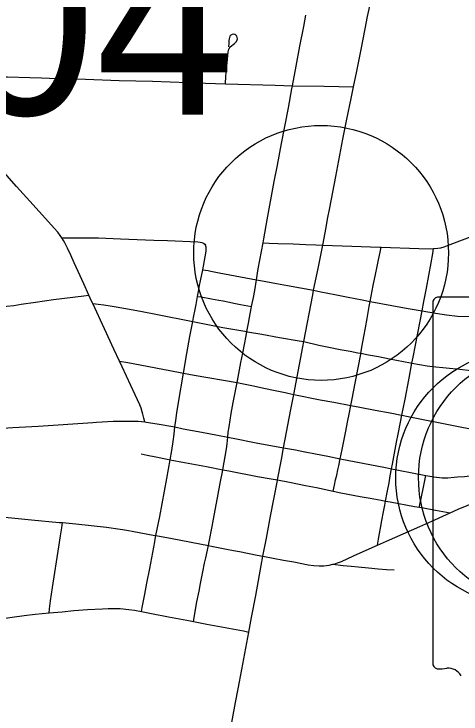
# Model space of a CAD drawing. Extents: x 1813937 to 1948437, y 826606 to 1022856.
# Drawn here: x 1875617 to 1878248, y 927139 to 931257 of the extents above; entities that cross this region are included whole.
import ezdxf

# ---------------------------------------------------------------- set-up
doc = ezdxf.new("R2010")
doc.units = 0
for name, color, linetype in [('Default', 7, 'Continuous'), ('GM_X_City_Street', 7, 'Continuous'), ('GM_X_State_Route', 7, 'Continuous'), ('GM_X_State_Shield', 7, 'Continuous'), ('GM_X_US_Route', 7, 'Continuous')]:
    doc.layers.add(name, color=color, linetype=linetype)

msp = doc.modelspace()

# ---------------------------------------------------------------- linework, layer by layer
at = {"layer": 'Default'}
for centre in [(1877424.6, 929851.9), (1878614.5, 928528.2), (1878748.1, 928529.8)]:
    msp.add_circle(centre, 750, dxfattribs=at)
at = {"layer": 'GM_X_City_Street'}
for points in [[(1877256.7, 930835.5), (1877278.2, 930950.1), (1877300.4, 931067.4), (1877322.3, 931183), (1877335, 931250.3)], [(1876861.7, 930847.1), (1876864.2, 930891.9), (1876871, 930970), (1876877.3, 931035), (1876881, 931050.7), (1876889.7, 931064.2), (1876915.7, 931083.8), (1876926.6, 931095.8), (1876930.9, 931104.8), (1876932.2, 931112), (1876931.3, 931119.4), (1876928.5, 931126.7), (1876923.1, 931133), (1876916.2, 931137), (1876908.1, 931138.2), (1876900.3, 931136.6), (1876893.6, 931132.9), (1876888, 931126.3), (1876883.9, 931110.7), (1876882.4, 931101.1), (1876880.8, 931084.5), (1876880.2, 931064.3)], [(1875268.5, 930769.3), (1875294, 930784.8), (1875336, 930810.4), (1875392.7, 930842.9), (1875421.8, 930857.1), (1875451.9, 930869), (1875483, 930878.3), (1875514.6, 930884.9), (1875546.6, 930888.1), (1875579.2, 930888.5), (1875710.2, 930884.3), (1875778.4, 930881.9)], [(1875778.4, 930881.9), (1875825, 930880.2), (1876038.3, 930873.1), (1876235.1, 930866.9), (1876432, 930861.7), (1876743.4, 930849.7), (1876861.7, 930847.1)], [(1876861.7, 930847.1), (1877154.3, 930838.6), (1877256.7, 930835.5)], [(1877083.4, 929911.3), (1877087.7, 929934.7), (1877107.6, 930047.3), (1877149, 930271.8), (1877167.4, 930368), (1877192, 930496.2), (1877232.3, 930705.1), (1877253.2, 930817.7), (1877256.7, 930835.5)], [(1877256.7, 930835.5), (1877441.8, 930832.1), (1877615.3, 930829.3)], [(1875898.3, 929941.1), (1875888.8, 929955), (1875873.9, 929973.2), (1875852.7, 929998.3), (1875820.1, 930035.2), (1875710.5, 930157.2), (1875632.4, 930241.6), (1875559.9, 930322.9)], [(1875898.3, 929941.1), (1875938, 929941.3), (1875984.1, 929941.2), (1876114.5, 929939.6), (1876244.5, 929934.2), (1876342, 929930.6), (1876439.6, 929927.1), (1876520.7, 929924.4), (1876698.5, 929916.5), (1876713.1, 929915), (1876722.8, 929912.9), (1876732.5, 929909), (1876739.4, 929903.2), (1876743.7, 929897.8)], [(1876058, 929603.1), (1876027.1, 929669.6), (1875994.8, 929741.9), (1875971.3, 929794.4), (1875950.5, 929838.7), (1875931.4, 929880.3), (1875915.6, 929911.8), (1875908.2, 929925.3), (1875898.3, 929941.1)], [(1876727.8, 929753.1), (1876742.4, 929829.3), (1876747.5, 929862.1), (1876748.6, 929872), (1876747.3, 929886.5), (1876743.7, 929897.8)], [(1877043.6, 929694.2), (1877053.8, 929758), (1877083.4, 929911.3)], [(1877083.4, 929911.3), (1877118.6, 929909.8), (1877170.3, 929907.9), (1877259.6, 929904.6), (1877335.2, 929901.8), (1877394, 929899.7), (1877435, 929896.7)], [(1877712.8, 929566.8), (1877732.1, 929660.7), (1877745.1, 929724.1), (1877754.9, 929771.8), (1877763, 929811.6), (1877772, 929855.8), (1877778, 929885.7)], [(1878019, 929510.4), (1878029.4, 929566.4), (1878044.7, 929644.5), (1878072.8, 929793.8), (1878082.2, 929848.8), (1878087, 929877.1)], [(1876697.5, 929595.9), (1876702.5, 929624.6), (1876709.4, 929659.7), (1876714.8, 929687.2), (1876727.8, 929753.1)], [(1876727.8, 929753.1), (1876759.1, 929747.6), (1876775.5, 929744.2), (1876824.3, 929735.5), (1876949.3, 929712), (1877043.6, 929694.2)], [(1877015.8, 929535.6), (1877026, 929588.6), (1877034.2, 929631.3), (1877043.6, 929694.2)], [(1877043.6, 929694.2), (1877067.4, 929689.7), (1877161.9, 929671.8), (1877226.7, 929659.6), (1877380.4, 929631.7)], [(1877380.4, 929631.7), (1877423.2, 929623.3), (1877505.3, 929607.3), (1877584.5, 929591.8), (1877667.1, 929575.7), (1877712.8, 929566.8)], [(1875494.8, 929529.6), (1875509.6, 929530.9), (1875574.3, 929537.9), (1875615.7, 929543.3), (1875659.1, 929549.3), (1875742.5, 929561.5), (1875849.6, 929577.5), (1876028.5, 929599.5), (1876058, 929603.1)], [(1876080.7, 929554.1), (1876074, 929568.4), (1876058, 929603.1)], [(1876669.6, 929448.5), (1876674, 929471.2), (1876682.8, 929518.2), (1876688.6, 929549), (1876697.5, 929595.9)], [(1876697.5, 929595.9), (1876718.2, 929592.5), (1876779.7, 929581.3), (1876822.5, 929573.5), (1876847.7, 929568.9), (1876886.2, 929561.3), (1876911.6, 929556.2), (1876949.5, 929548.6), (1876993.8, 929540), (1877015.8, 929535.6)], [(1876080.7, 929554.1), (1876112.3, 929551.1), (1876146, 929546.8), (1876194.7, 929539.2), (1876274.8, 929525.2), (1876371, 929506.9), (1876451.9, 929491.3), (1876530.6, 929475.8), (1876590.9, 929464), (1876669.6, 929448.5)], [(1876238.5, 929214.7), (1876204.8, 929285.5), (1876150.4, 929404.5), (1876080.7, 929554.1)], [(1877659.2, 929261), (1877667.4, 929307.7), (1877676.7, 929360.8), (1877685.6, 929411.7), (1877695, 929465.4), (1877703.3, 929512.5), (1877707.6, 929537.1), (1877712.8, 929566.8)], [(1877712.8, 929566.8), (1877840.7, 929542.1), (1877937.5, 929524.8), (1878019, 929510.4)], [(1876987.5, 929388.9), (1876997, 929437.9), (1877003.6, 929472.5), (1877013.7, 929524.5), (1877015.8, 929535.6)], [(1877959.7, 929204.1), (1877966.4, 929239.4), (1877994.7, 929380.3), (1878019, 929510.4)], [(1878019, 929510.4), (1878098.3, 929496.4), (1878163.1, 929486.7), (1878228.4, 929480.6), (1878302.3, 929476.9)], [(1876613.7, 929144.4), (1876634.5, 929259.8), (1876652.4, 929359.1), (1876669.6, 929448.5)], [(1876669.6, 929448.5), (1876728.6, 929437), (1876846.1, 929413.9), (1876916, 929401.5), (1876987.5, 929388.9)], [(1876929.8, 929088.7), (1876931.7, 929099.3), (1876952.4, 929206.7), (1876963, 929261.4), (1876972.8, 929312.5), (1876982.7, 929364), (1876987.5, 929388.9)], [(1876987.5, 929388.9), (1876990.8, 929388.3), (1877076.2, 929373.2), (1877179.8, 929354.9), (1877296.2, 929334.5), (1877322.5, 929329.8)], [(1877322.5, 929329.8), (1877411.2, 929309.1), (1877470.6, 929297.3), (1877536.3, 929284.5), (1877595.9, 929272.9), (1877640.8, 929264.5), (1877659.2, 929261)], [(1877600, 928954.7), (1877605.7, 928983.7), (1877627.6, 929095.1), (1877658.4, 929256.1), (1877659.2, 929261)], [(1877659.2, 929261), (1877703.6, 929252.6), (1877762.9, 929241.4), (1877827.1, 929229.3), (1877951.9, 929205.7), (1877959.7, 929204.1)], [(1876238.5, 929214.7), (1876286.6, 929206.1), (1876400.7, 929185.8), (1876595.5, 929147.9), (1876613.7, 929144.4)], [(1876387, 928857.2), (1876382, 928879.3), (1876375.9, 928902.7), (1876371.6, 928917.5), (1876364.6, 928937.4), (1876356.6, 928957.8), (1876330.2, 929017.6), (1876254.3, 929181.6), (1876238.5, 929214.7)], [(1877900.3, 928896.9), (1877910.3, 928945.1), (1877920, 928992.2), (1877940.8, 929104.7), (1877959.7, 929204.1)], [(1877959.7, 929204.1), (1878003.4, 929195.2), (1878048.5, 929187.4), (1878079.8, 929183.5), (1878241.4, 929167.2), (1878306.9, 929160.6), (1878457.5, 929147.6), (1878556.4, 929136.3), (1878630.3, 929127.6), (1878711.9, 929117.2), (1878785.7, 929108.5), (1878866.4, 929099.8), (1878976.7, 929088.6), (1879014.4, 929084.7)], [(1876564.3, 928828.1), (1876569, 928865.7), (1876575.1, 928910.9), (1876584.7, 928972.5), (1876613.7, 929144.4)], [(1876613.7, 929144.4), (1876676.7, 929132.4), (1876929.8, 929088.7)], [(1876875.5, 928767), (1876878.1, 928796.7), (1876882.6, 928828.3), (1876896, 928907.9), (1876907.9, 928972), (1876929.8, 929088.7)], [(1876929.8, 929088.7), (1876958.7, 929082.8), (1877016.9, 929070.9), (1877097, 929054.5), (1877143.9, 929044.9), (1877213.7, 929030.7), (1877229.5, 929027), (1877263.4, 929019.3)], [(1877263.4, 929019.3), (1877419.4, 928988.1), (1877500.3, 928973.9), (1877600, 928954.7)], [(1877537.6, 928640.7), (1877548.3, 928694.5), (1877558.1, 928743.6), (1877568, 928793.5), (1877582.4, 928866.4), (1877589.6, 928902.2), (1877600, 928954.7)], [(1877600, 928954.7), (1877653.5, 928944.3), (1877742.8, 928927.2), (1877830.6, 928910.3), (1877897.5, 928897.1), (1877900.3, 928896.9)], [(1877840, 928581.7), (1877845.2, 928609.2), (1877869.5, 928738.2), (1877878.3, 928785.9), (1877892.3, 928855.4), (1877900.3, 928896.9)], [(1877900.3, 928896.9), (1877936.3, 928890), (1878243.2, 928829.4), (1878356.1, 928806), (1878500.9, 928776.4), (1878694.3, 928739.2), (1878742.9, 928730.5), (1878786.8, 928722.7)], [(1876537, 928634.3), (1876545.6, 928688.6), (1876554.3, 928742.4), (1876560, 928785.5), (1876564.3, 928828.1)], [(1876846.1, 928576.4), (1876867.9, 928698.6), (1876872.5, 928728.9), (1876875.5, 928767)], [(1876365.1, 928668.8), (1876400.6, 928661.6), (1876451.7, 928651.3), (1876518.3, 928638), (1876537, 928634.3)], [(1877495.9, 928450.9), (1877503.5, 928485.6), (1877510.2, 928516.1), (1877516.5, 928544.6), (1877523.2, 928575.3), (1877528.4, 928598.7), (1877537.6, 928640.7)], [(1876452.7, 928188.9), (1876474.9, 928300.4), (1876515.8, 928524.4), (1876537, 928634.3)], [(1876537, 928634.3), (1876620, 928618.8), (1876751, 928594.2), (1876846.1, 928576.4)], [(1876762.4, 928129.4), (1876766.5, 928151.6), (1876782.8, 928241.3), (1876794.7, 928307), (1876814, 928410.1), (1876832.3, 928507.3), (1876843.5, 928563.3), (1876846.1, 928576.4)], [(1876846.1, 928576.4), (1876880.6, 928570), (1877050.8, 928536.9), (1877131, 928523), (1877168.3, 928516.5)], [(1877803.5, 928391.7), (1877813.5, 928443), (1877824.5, 928499.3), (1877832, 928539.3), (1877840, 928581.7)], [(1877168.3, 928516.5), (1877238.5, 928503), (1877332.5, 928483.9), (1877397.1, 928470.9), (1877495.9, 928450.9)], [(1878003, 928355.7), (1878006.5, 928373.1), (1878009.4, 928386.9), (1878032.9, 928502.5), (1878040.8, 928541.3)], [(1877495.9, 928450.9), (1877540.4, 928440.9), (1877655.6, 928419.3), (1877714, 928408.3), (1877778, 928396.3), (1877803.5, 928391.7)], [(1877757, 928132.3), (1877763.3, 928167.8), (1877769.1, 928200.2), (1877775, 928233.3), (1877783, 928278.2), (1877792, 928328.4), (1877799.1, 928367.6), (1877803.5, 928391.7)], [(1877803.5, 928391.7), (1877831.1, 928386.7), (1877975.5, 928360.6), (1878003, 928355.7)], [(1878003, 928355.7), (1878028.4, 928351.1), (1878098.7, 928338.3), (1878184.7, 928322.8)], [(1875823.1, 927733.8), (1875826.2, 927757.7), (1875831.9, 927805.2), (1875843.7, 927883.9), (1875881, 928123), (1875891, 928187), (1875898.4, 928234.9), (1875903.1, 928264.7)], [(1876366.7, 927741.2), (1876371.3, 927764.7), (1876386.7, 927843.8), (1876399.4, 927908.9), (1876416.2, 927995.1), (1876445.6, 928152.4), (1876448.4, 928167.1), (1876452.7, 928188.9)], [(1876673.6, 927683.2), (1876677, 927704.6), (1876684.8, 927753.2), (1876693.3, 927799.6), (1876706, 927862.5), (1876714.9, 927906.7), (1876728.6, 927974.7), (1876739.1, 928026.5), (1876745.5, 928058.4), (1876762.4, 928129.4)], [(1877493.4, 928019.6), (1877554.5, 928013.4), (1877602.6, 928008.6), (1877642.5, 928004.6), (1877703.3, 927998.8), (1877760.6, 927993.3), (1877809.3, 927989.7), (1877854.4, 927986.4)], [(1874901.3, 927266.1), (1874943.3, 927299.4), (1874960.1, 927312.9), (1874981.5, 927330.1), (1875008.8, 927352.1), (1875035.1, 927373.1), (1875047.7, 927383.3), (1875123.9, 927444.5), (1875213.7, 927514.2), (1875343.1, 927614.1), (1875382.3, 927642.9), (1875398.9, 927654.5), (1875418.9, 927666.7), (1875438.2, 927675.1), (1875452.9, 927681), (1875471, 927686.7), (1875493.6, 927692.7), (1875523.9, 927697.9), (1875606.7, 927708.8), (1875677.1, 927718.1), (1875741.8, 927725.5), (1875823.1, 927733.8)], [(1875823.1, 927733.8), (1875900, 927741), (1875968.7, 927747.4), (1876050, 927753.9), (1876137.8, 927758.5), (1876170.8, 927759.7), (1876204.6, 927759.6), (1876241.9, 927758.8), (1876292, 927754.2), (1876325.4, 927749), (1876366.7, 927741.2)], [(1876366.7, 927741.2), (1876426.1, 927729.9), (1876527.3, 927710.8), (1876633.6, 927690.7), (1876673.6, 927683.2)], [(1876673.6, 927683.2), (1876751.2, 927668.4), (1876859.1, 927648), (1876967.2, 927627.5), (1876999.4, 927621.4)]]:
    msp.add_lwpolyline(points, dxfattribs=at)
at = {"layer": 'GM_X_State_Route'}
for points in [[(1877698.6, 931243.4), (1877710.6, 931303.3), (1877746.7, 931479.6), (1877816.7, 931816.3), (1877850.5, 931976.5), (1877884.8, 932136.7), (1877908.5, 932248.8), (1877941.2, 932409.2), (1877983.9, 932617.6), (1878038.4, 932890.6), (1878066.7, 933035.3), (1878097, 933194.2), (1878143.3, 933437.2), (1878161.6, 933541.3)], [(1877435, 929896.7), (1877454.1, 930001), (1877463.1, 930049.6), (1877475.8, 930117.5), (1877511.3, 930302.2), (1877553.1, 930520.5), (1877576.1, 930638.2), (1877600.8, 930759.9), (1877615.3, 930829.3), (1877634.3, 930920.5), (1877659.7, 931048.3), (1877684.1, 931170.4), (1877698.6, 931243.4)], [(1874838.5, 928782.3), (1874892.9, 928785.2), (1875073.2, 928793.9), (1875204.2, 928801.1), (1875301.8, 928807.1), (1875463.7, 928815.5), (1875491.2, 928817.1), (1875610.8, 928823.9), (1875758.2, 928832.6), (1876081.3, 928854)], [(1876081.3, 928854), (1876101.5, 928855.3), (1876199.7, 928861), (1876298, 928862.8), (1876346.9, 928861.2), (1876387, 928857.2), (1876395.7, 928856.3), (1876460.3, 928846.2), (1876564.3, 928828.1)], [(1876564.3, 928828.1), (1876612.3, 928817.6), (1876722.3, 928796.5)], [(1876722.3, 928796.5), (1876814.6, 928778.7), (1876875.5, 928767), (1876927.4, 928757.1), (1877023.6, 928737.6), (1877041.6, 928734.4)], [(1877041.6, 928734.4), (1877203, 928705.5)], [(1877203, 928705.5), (1877274.2, 928692.6), (1877328.6, 928681.8)], [(1877328.6, 928681.8), (1877331, 928681.4), (1877392.4, 928669.3), (1877463.9, 928655.2), (1877537.6, 928640.7), (1877803.4, 928589), (1877840, 928581.7)], [(1877840, 928581.7), (1877880.1, 928573.7), (1878040.8, 928541.3), (1878087.9, 928534.2), (1878137.1, 928529.4), (1878169.9, 928528.8), (1878208.2, 928532)], [(1878093.3, 928282.2), (1878140.9, 928303.5), (1878184.7, 928322.8), (1878231.3, 928343.3), (1878337.5, 928388), (1878428.3, 928426.5), (1878594.6, 928497.1), (1878701.8, 928539.1), (1878735.3, 928556), (1878758.9, 928571.9)], [(1878208.2, 928532), (1878226.9, 928533.5), (1878268, 928536.9), (1878316.6, 928541.8), (1878483, 928554.8), (1878563.8, 928561.1), (1878662.8, 928568.7), (1878708.8, 928571.3), (1878737.1, 928572.1), (1878758.9, 928571.9)], [(1875309.9, 928318.8), (1875311.7, 928318.6), (1875458.9, 928306.6), (1875602.6, 928293.1), (1875720, 928282.1), (1875882.9, 928266.6), (1875903.1, 928264.7), (1875980.9, 928257.1), (1876160.4, 928237.4), (1876242, 928226.7), (1876281.1, 928220.1)], [(1877263.6, 928033.4), (1877349.5, 928016.7), (1877381.7, 928012.2), (1877414, 928010.5), (1877441.3, 928011.1), (1877471.7, 928014.6), (1877493.4, 928019.6), (1877502.1, 928021.5), (1877521.2, 928027.6), (1877543.8, 928036.3), (1877615.4, 928068.6), (1877690.5, 928102.5), (1877757, 928132.3), (1877810.6, 928156.2), (1878005.8, 928243), (1878093.3, 928282.2)], [(1876281.1, 928220.1), (1876323.2, 928212.9), (1876436.1, 928191.9), (1876452.7, 928188.9), (1876548.7, 928171), (1876762.4, 928129.4), (1876788.2, 928124.4)], [(1876788.2, 928124.4), (1876789.7, 928124.1), (1876867.2, 928109), (1876909, 928100.9), (1876944.3, 928094.1), (1877047.8, 928074.1), (1877081.7, 928067.3)], [(1877081.7, 928067.3), (1877204.3, 928044.9), (1877263.6, 928033.4)]]:
    msp.add_lwpolyline(points, dxfattribs=at)
at = {"layer": 'GM_X_State_Shield'}
for p, q in [((1878925.5, 929591.1), (1878110, 929591.1)), ((1878082.6, 929554.8), (1878082.6, 927441.5))]:
    msp.add_line(p, q, dxfattribs=at)
for centre, radius, start, end in [((1878114.5, 929559.3), 32.3, 98.1301, 188.1301), ((1878114.8, 927436.9), 32.5, 171.9584, 258.3066), ((1878119.8, 927653.1), 248.3, 267.339, 280.6039), ((1878170.6, 927319.6), 89.5, 29.7484, 93.2717)]:
    msp.add_arc(centre, radius, start, end, dxfattribs=at)
at = {"layer": 'GM_X_US_Route'}
for points in [[(1878168.6, 929895.7), (1878329.8, 929956.8), (1878528.9, 930033.7), (1878732.9, 930112.3), (1878743.3, 930116.3), (1878833.7, 930154.7), (1878922.8, 930196.3), (1879010.5, 930240.7), (1879048.5, 930261.7)], [(1877203, 928705.5), (1877246.4, 928930.2), (1877263.4, 929019.3), (1877316.8, 929299.9), (1877322.5, 929329.8), (1877375.1, 929605.3), (1877380.4, 929631.7), (1877406.8, 929760.8), (1877435, 929896.7)], [(1877435, 929896.7), (1877606.4, 929890.7), (1877770.7, 929886), (1877778, 929885.7), (1878000.6, 929877.2), (1878066.2, 929876), (1878087, 929877.1), (1878089.7, 929877.2), (1878111.4, 929879.9), (1878129.6, 929882.5), (1878149.6, 929888.5), (1878168.6, 929895.7)], [(1877081.7, 928067.3), (1877102.4, 928174.3), (1877126.9, 928303.4), (1877167.6, 928512.9), (1877168.3, 928516.5), (1877190.8, 928635.8), (1877203, 928705.5)], [(1876853.7, 926845.7), (1876854.6, 926851), (1876870.4, 926932.3), (1876902.8, 927110.1), (1876921, 927207.1), (1876936.8, 927287.7), (1876957.4, 927400.7), (1876999.4, 927621.4), (1877015.5, 927706.4), (1877039.5, 927835.2), (1877071.2, 928013.1), (1877081.7, 928067.3)]]:
    msp.add_lwpolyline(points, dxfattribs=at)

# ---------------------------------------------------------------- texts
at = {"layer": 'Default'}
msp.add_text('14.04', height=1100, dxfattribs=at).set_placement((1873234.2, 930665.3))

doc.saveas('drawing.dxf')
